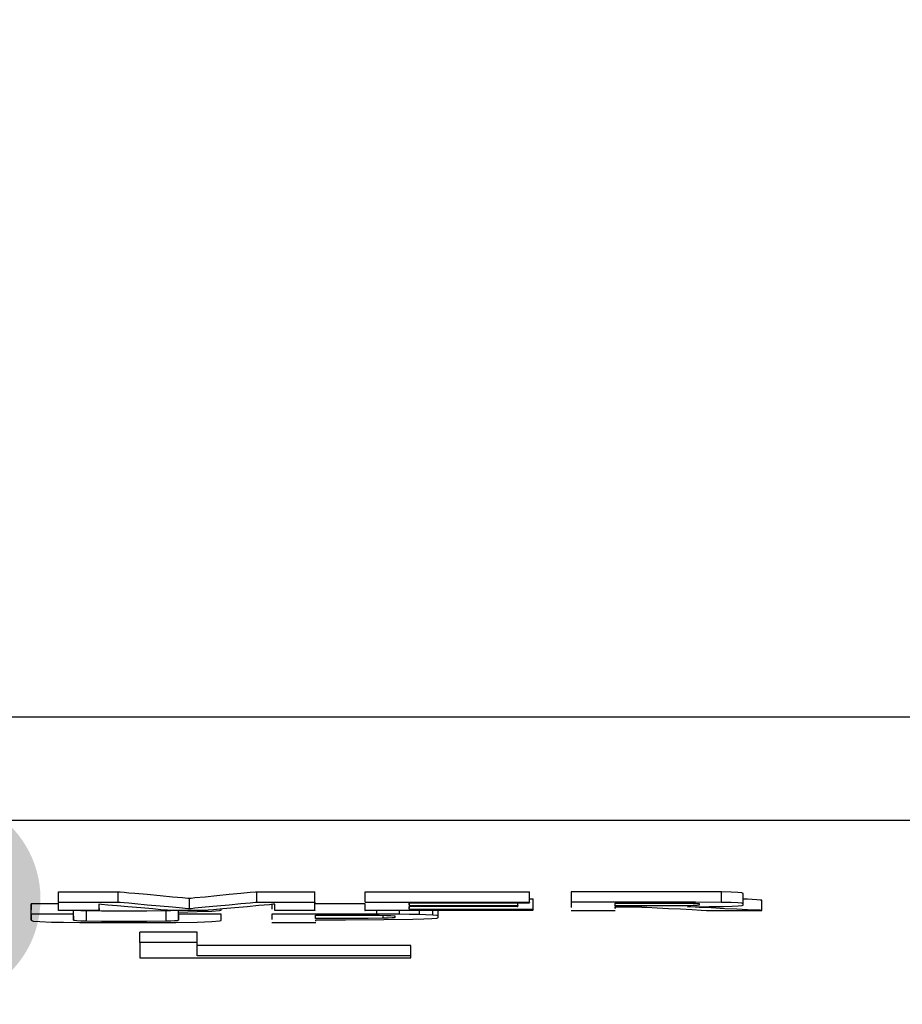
# Model space of a CAD drawing. Header units: millimetres. Extents: x 196 to 2027204, y -221452 to 153872.
# Tile 266 of 381: x 1217007 to 1217092, y -203282 to -203187. Entities that reach past the tile are written whole.
import ezdxf

# ---------------------------------------------------------------- set-up
doc = ezdxf.new("R2010")
doc.units = ezdxf.units.MM
doc.layers.get('Defpoints').update_dxf_attribs({"lineweight": 18})
for name, color, linetype, lineweight in [('00_Основной', 163, 'Continuous', 40), ('ТМ-размеры', 25, 'Continuous', 20), ('Эл.линия силовых сетей', 1, 'Continuous', 50)]:
    doc.layers.add(name, color=color, linetype=linetype, lineweight=lineweight)
doc.styles.add('SFINKS', font='SFINKS.shx', dxfattribs={"width": 0.7, "oblique": 15})
doc.styles.add('Times New Roman', font='times.ttf')
doc.dimstyles.new('кира-50', dxfattribs={"dimtxt": 150, "dimasz": 40, "dimexe": 15, "dimexo": 0, "dimgap": 20, "dimtad": 1, "dimdec": 0, "dimrnd": 5, "dimdsep": 46, "dimtxsty": 'SFINKS', "dimblk1": 'OBLIQUE', "dimblk2": 'OBLIQUE', "dimsah": 1, "dimcen": 2.5, "dimclrd": 252, "dimclre": 252, "dimclrt": 252, "dimadec": 0, "dimazin": 0, "dimtfac": 1, "dimtdec": 0, "dimtofl": 0, "dimtmove": 0, "dimatfit": 3, "dimldrblk": 'OBLIQUE', "dimfxl": 15, "dimtfill": 1, "dimtolj": 1, "dimtzin": 0, "dimlwd": 20, "dimlwe": 20, "dimarcsym": 0})

# ---------------------------------------------------------------- blocks, each defined once
blk = doc.blocks.new('_Oblique')
at = {"color": 0, "linetype": 'ByBlock', "lineweight": -2}
blk.add_line((-0.5, -0.5), (0.5, 0.5), dxfattribs=at)
blk = doc.blocks.new('*D85')
at = {"layer": 'Defpoints', "color": 0, "linetype": 'ByBlock', "lineweight": 50, "transparency": 16777216}
for p in [(1216957.713, -194978.271), (1216957.713, -203390.232), (1218392.047, -203390.232)]:
    blk.add_point(p, dxfattribs=at)
at = {"layer": 'ТМ-размеры', "color": 252, "linetype": 'ByBlock', "lineweight": 20, "transparency": 16777216}
for p, q in [((1216957.713, -194978.271), (1218407.047, -194978.271)), ((1218392.047, -194978.271), (1218392.047, -203390.232)), ((1216957.713, -203390.232), (1218407.047, -203390.232))]:
    blk.add_line(p, q, dxfattribs=at)
at = {"layer": 'ТМ-размеры', "color": 252, "linetype": 'ByBlock', "lineweight": 20, "transparency": 16777216, "xscale": 40, "yscale": 40, "zscale": 40}
for p, rotation in [((1218392.047, -194978.271), 90), ((1218392.047, -203390.232), 270)]:
    blk.add_blockref('_Oblique', p, dxfattribs=dict(at, rotation=rotation))
at = {"layer": 'ТМ-размеры', "color": 252, "linetype": 'ByBlock', "transparency": 16777216, "insert": (1218297.047, -199184.252), "char_height": 150, "attachment_point": 5, "rotation": 90, "style": 'SFINKS', "bg_fill": 3, "box_fill_scale": 1.1, "bg_fill_color": 256, "bg_fill_true_color": 13158600, "bg_fill_transparency": 0}
blk.add_mtext('\\A1;8410', dxfattribs=at)

msp = doc.modelspace()

# ---------------------------------------------------------------- hatches: boundary and pattern name
at = {"layer": '00_Основной', "lineweight": 25, "ltscale": 10}
msp.add_hatch(color=252, dxfattribs=at).paths.add_polyline_path([(1216999.021, -203271.715), (1216999.021, -203281.712), (1216999.705, -203281.688), (1217000.377, -203281.62), (1217001.035, -203281.508), (1217001.678, -203281.354), (1217002.304, -203281.16), (1217002.912, -203280.926), (1217003.499, -203280.654), (1217004.066, -203280.347), (1217004.61, -203280.004), (1217005.129, -203279.628), (1217005.623, -203279.221), (1217006.089, -203278.783), (1217006.527, -203278.317), (1217006.934, -203277.823), (1217007.31, -203277.304), (1217007.652, -203276.76), (1217007.96, -203276.194), (1217008.232, -203275.606), (1217008.465, -203274.998), (1217008.66, -203274.372), (1217008.814, -203273.729), (1217008.926, -203273.071), (1217008.994, -203272.399), (1217009.017, -203271.715), (1217008.994, -203271.031), (1217008.926, -203270.359), (1217008.814, -203269.701), (1217008.66, -203269.058), (1217008.465, -203268.433), (1217008.232, -203267.825), (1217007.96, -203267.237), (1217007.652, -203266.671), (1217007.31, -203266.128), (1217006.934, -203265.608), (1217006.527, -203265.115), (1217006.089, -203264.648), (1217005.623, -203264.211), (1217005.129, -203263.803), (1217004.61, -203263.428), (1217004.066, -203263.085), (1217003.499, -203262.778), (1217002.912, -203262.506), (1217002.304, -203262.272), (1217001.678, -203262.078), (1217001.035, -203261.924), (1217000.377, -203261.812), (1216999.705, -203261.744), (1216999.021, -203261.72), (1216998.336, -203261.744), (1216997.664, -203261.812), (1216997.006, -203261.924), (1216996.364, -203262.078), (1216995.738, -203262.272), (1216995.13, -203262.506), (1216994.542, -203262.778), (1216993.976, -203263.085), (1216993.432, -203263.428), (1216992.913, -203263.803), (1216992.419, -203264.211), (1216991.952, -203264.648), (1216991.515, -203265.115), (1216991.107, -203265.608), (1216990.732, -203266.128), (1216990.389, -203266.671), (1216990.082, -203267.237), (1216989.81, -203267.825), (1216989.576, -203268.433), (1216989.382, -203269.058), (1216989.228, -203269.701), (1216989.116, -203270.359), (1216989.047, -203271.031), (1216989.024, -203271.715), (1216989.047, -203272.399), (1216989.116, -203273.071), (1216989.228, -203273.729), (1216989.382, -203274.372), (1216989.576, -203274.998), (1216989.81, -203275.606), (1216990.082, -203276.194), (1216990.389, -203276.76), (1216990.732, -203277.304), (1216991.107, -203277.823), (1216991.515, -203278.317), (1216991.952, -203278.783), (1216992.419, -203279.221), (1216992.913, -203279.628), (1216993.432, -203280.004), (1216993.976, -203280.347), (1216994.542, -203280.654), (1216995.13, -203280.926), (1216995.738, -203281.16), (1216996.364, -203281.354), (1216997.006, -203281.508), (1216997.664, -203281.62), (1216998.336, -203281.688), (1216999.021, -203281.712)])

# ---------------------------------------------------------------- linework, layer by layer
at = {"layer": '00_Основной', "color": 252, "lineweight": 25, "ltscale": 10}
for p, q in [((1216796.61, -203254.172, 0.203), (1217118.808, -203254.172, 0.203)), ((1217118.808, -203264.16, 0.203), (1216796.61, -203264.16, 0.203)), ((1217010.761, -203272.02, 0.203), (1217010.761, -203271.02, 0.203)), ((1217016.505, -203272.02, 0.203), (1217016.505, -203271.02, 0.203)), ((1217023.377, -203272.644, 0.203), (1217023.377, -203271.641, 0.203)), ((1217029.854, -203272.02, 0.203), (1217029.854, -203271.02, 0.203)), ((1217035.441, -203272.02, 0.203), (1217035.441, -203271.02, 0.203)), ((1217040.282, -203271.036, 0.203), (1217040.282, -203271.02, 0.203)), ((1217040.282, -203272.02, 0.203), (1217040.282, -203271.02, 0.203)), ((1217056.128, -203271.712, 0.203), (1217056.493, -203271.712, 0.203)), ((1217056.141, -203272.02, 0.203), (1217056.141, -203271.02, 0.203)), ((1217056.493, -203272.711, 0.203), (1217056.493, -203271.712, 0.203)), ((1217060.161, -203271.02, 0.203), (1217060.161, -203272.02, 0.203)), ((1217074.625, -203272.052, 0.203), (1217074.625, -203271.048, 0.203)), ((1217076.717, -203272.192, 0.203), (1217076.717, -203271.188, 0.203)), ((1217078.509, -203272.827, 0.203), (1217078.509, -203271.824, 0.203)), ((1217008.121, -203273.18, 0.203), (1217008.121, -203272.175, 0.203)), ((1217010.761, -203272.827, 0.203), (1217010.761, -203272.052, 0.203)), ((1217012.213, -203273.18, 0.203), (1217012.213, -203272.827, 0.203)), ((1217014.681, -203272.827, 0.203), (1217014.681, -203272.22, 0.203)), ((1217022.317, -203273.18, 0.203), (1217022.317, -203272.827, 0.203)), ((1217031.293, -203272.175, 0.203), (1217031.293, -203272.711, 0.203)), ((1217031.589, -203272.827, 0.203), (1217031.589, -203272.22, 0.203)), ((1217035.441, -203272.827, 0.203), (1217035.441, -203272.052, 0.203)), ((1217040.282, -203272.035, 0.203), (1217040.282, -203272.02, 0.203)), ((1217040.282, -203272.827, 0.203), (1217040.282, -203272.515, 0.203)), ((1217041.425, -203273.18, 0.203), (1217041.425, -203272.827, 0.203)), ((1217043.598, -203273.191, 0.203), (1217043.598, -203272.827, 0.203)), ((1217044.542, -203272.331, 0.203), (1217044.542, -203272.136, 0.203)), ((1217044.542, -203272.7, 0.203), (1217044.542, -203272.461, 0.203)), ((1217045.53, -203273.219, 0.203), (1217045.53, -203272.827, 0.203)), ((1217046.814, -203273.276, 0.203), (1217046.814, -203272.827, 0.203)), ((1217047.322, -203273.348, 0.203), (1217047.322, -203272.827, 0.203)), ((1217055.013, -203272.388, 0.203), (1217054.997, -203272.404, 0.203)), ((1217055.013, -203272.347, 0.203), (1217055.013, -203272.136, 0.203)), ((1217055.013, -203272.388, 0.203), (1217055.013, -203272.404, 0.203)), ((1217056.141, -203272.052, 0.203), (1217056.141, -203272.064, 0.203)), ((1217056.141, -203272.052, 0.203), (1217056.141, -203272.064, 0.203)), ((1217060.161, -203272.02, 0.203), (1217060.161, -203272.543, 0.203)), ((1217060.161, -203272.827, 0.203), (1217064.397, -203272.827, 0.203)), ((1217064.397, -203272.388, 0.203), (1217064.397, -203272.12, 0.203)), ((1217064.397, -203272.388, 0.203), (1217064.397, -203272.629, 0.203)), ((1217064.397, -203272.629, 0.203), (1217064.397, -203272.488, 0.203)), ((1217064.397, -203272.488, 0.203), (1217066.921, -203272.488, 0.203)), ((1217008.121, -203273.771, 0.203), (1217008.121, -203273.18, 0.203)), ((1217012.213, -203273.392, 0.203), (1217012.213, -203273.771, 0.203)), ((1217013.457, -203273.871, 0.203), (1217013.457, -203272.868, 0.203)), ((1217021.117, -203273.871, 0.203), (1217021.117, -203272.868, 0.203)), ((1217026.409, -203273.18, 0.203), (1217022.317, -203273.18, 0.203)), ((1217022.317, -203273.18, 0.203), (1217022.317, -203273.771, 0.203)), ((1217022.317, -203273.771, 0.203), (1217022.317, -203273.18, 0.203)), ((1217031.293, -203273.18, 0.203), (1217031.293, -203273.699, 0.203)), ((1217035.497, -203273.603, 0.203), (1217035.497, -203273.292, 0.203)), ((1217035.537, -203273.843, 0.203), (1217035.537, -203273.716, 0.203)), ((1217042.017, -203273.577, 0.203), (1217042.017, -203273.304, 0.203)), ((1217047.322, -203273.431, 0.203), (1217047.322, -203273.348, 0.203)), ((1217047.322, -203273.504, 0.203), (1217047.322, -203273.431, 0.203)), ((1217031.293, -203273.984, 0.203), (1217035.537, -203273.984, 0.203)), ((1217018.593, -203275.916, 0.203), (1217018.593, -203274.915, 0.203)), ((1217024.124, -203275.916, 0.203), (1217024.124, -203274.915, 0.203)), ((1217044.697, -203277.2, 0.203), (1217044.697, -203276.199, 0.203))]:
    msp.add_line(p, q, dxfattribs=at)
at = {"layer": '00_Основной', "color": 252, "lineweight": 25, "ltscale": 10, "elevation": 0.203}
for points in [[(1217010.761, -203271.02), (1217010.761, -203271.02), (1217010.761, -203271.02), (1217010.761, -203271.02), (1217010.761, -203271.02), (1217010.772, -203271.02), (1217010.818, -203271.02), (1217010.916, -203271.02), (1217011.241, -203271.02), (1217012.102, -203271.02), (1217014.145, -203271.02), (1217015.925, -203271.02), (1217016.378, -203271.02), (1217016.474, -203271.02), (1217016.489, -203271.02), (1217016.489, -203271.02), (1217016.505, -203271.02), (1217016.505, -203271.02), (1217016.505, -203271.02)], [(1217016.505, -203271.02), (1217016.505, -203271.02), (1217016.505, -203271.02), (1217016.505, -203271.02), (1217016.517, -203271.02), (1217016.561, -203271.02), (1217016.685, -203271.036), (1217017.069, -203271.064), (1217017.533, -203271.12), (1217018.098, -203271.159), (1217019.281, -203271.272), (1217020.553, -203271.387), (1217021.737, -203271.499), (1217022.698, -203271.584), (1217023.221, -203271.628), (1217023.333, -203271.641), (1217023.361, -203271.641), (1217023.361, -203271.641), (1217023.377, -203271.641), (1217023.377, -203271.641)], [(1217023.377, -203271.641), (1217023.377, -203271.641), (1217023.377, -203271.641), (1217023.377, -203271.641), (1217023.389, -203271.641), (1217023.433, -203271.641), (1217023.545, -203271.628), (1217023.897, -203271.584), (1217024.885, -203271.499), (1217026.001, -203271.387), (1217027.185, -203271.272), (1217028.313, -203271.159), (1217029.217, -203271.076), (1217029.725, -203271.036), (1217029.826, -203271.02), (1217029.854, -203271.02), (1217029.854, -203271.02), (1217029.854, -203271.02), (1217029.854, -203271.02)], [(1217029.854, -203271.02), (1217029.854, -203271.02), (1217029.854, -203271.02), (1217029.854, -203271.02), (1217029.865, -203271.02), (1217029.882, -203271.02), (1217029.909, -203271.02), (1217030.009, -203271.02), (1217030.318, -203271.02), (1217031.164, -203271.02), (1217033.141, -203271.02), (1217034.877, -203271.02), (1217035.313, -203271.02), (1217035.413, -203271.02), (1217035.425, -203271.02), (1217035.441, -203271.02), (1217035.441, -203271.02), (1217035.441, -203271.02)], [(1217040.282, -203271.02), (1217040.282, -203271.02), (1217040.282, -203271.02), (1217040.282, -203271.02), (1217040.293, -203271.02), (1217040.309, -203271.02), (1217040.337, -203271.02), (1217040.393, -203271.02), (1217040.522, -203271.02), (1217040.762, -203271.02), (1217041.269, -203271.02), (1217042.257, -203271.02), (1217044.233, -203271.02), (1217048.209, -203271.02), (1217052.177, -203271.02), (1217056.141, -203271.02)], [(1217040.282, -203271.528), (1217040.282, -203271.427), (1217040.282, -203271.215), (1217040.282, -203271.188)], [(1217074.625, -203271.048), (1217072.129, -203271.02), (1217068.445, -203271.02), (1217062.294, -203271.02), (1217060.729, -203271.02), (1217060.317, -203271.02), (1217060.205, -203271.02), (1217060.161, -203271.02), (1217060.161, -203271.02)], [(1217076.717, -203271.316), (1217076.717, -203271.316), (1217076.717, -203271.316), (1217076.717, -203271.316), (1217076.717, -203271.316), (1217076.717, -203271.316), (1217076.717, -203271.316), (1217076.717, -203271.316), (1217076.717, -203271.316), (1217076.717, -203271.316), (1217076.717, -203271.316), (1217076.717, -203271.316), (1217076.717, -203271.316), (1217076.717, -203271.316), (1217076.717, -203271.316), (1217076.717, -203271.288), (1217076.717, -203271.259), (1217076.717, -203271.204), (1217076.717, -203271.188), (1217076.717, -203271.188), (1217076.717, -203271.188), (1217076.717, -203271.188), (1217076.717, -203271.188), (1217076.717, -203271.188), (1217076.717, -203271.188), (1217076.717, -203271.188), (1217076.59, -203271.132), (1217076.193, -203271.104), (1217075.545, -203271.076), (1217074.625, -203271.048)], [(1217078.509, -203271.824), (1217078.509, -203271.824), (1217078.509, -203271.824), (1217078.509, -203271.824), (1217078.509, -203271.824), (1217078.509, -203271.824), (1217078.493, -203271.824), (1217078.465, -203271.824), (1217078.354, -203271.824), (1217078.042, -203271.811), (1217077.137, -203271.752), (1217076.717, -203271.739)], [(1217010.761, -203272.175), (1217010.169, -203272.175), (1217009.065, -203272.175), (1217008.289, -203272.175), (1217008.149, -203272.175), (1217008.121, -203272.175), (1217008.121, -203272.175), (1217008.121, -203272.175), (1217008.121, -203272.175)], [(1217008.121, -203272.175), (1217008.121, -203272.175), (1217008.121, -203272.175), (1217008.121, -203272.175), (1217008.121, -203272.175), (1217008.121, -203272.175), (1217008.121, -203272.175), (1217008.121, -203272.175), (1217008.121, -203272.175), (1217008.121, -203272.22), (1217008.121, -203272.304), (1217008.121, -203272.415), (1217008.121, -203272.543), (1217008.121, -203272.656), (1217008.121, -203272.74), (1217008.121, -203272.768)], [(1217010.761, -203272.827), (1217010.761, -203272.827), (1217010.761, -203272.827), (1217010.761, -203272.827), (1217010.761, -203272.827), (1217010.761, -203272.827), (1217010.761, -203272.796), (1217010.761, -203272.755), (1217010.761, -203272.7), (1217010.761, -203272.644), (1217010.761, -203272.499), (1217010.761, -203272.347), (1217010.761, -203272.203), (1217010.761, -203272.092), (1217010.761, -203272.035), (1217010.761, -203272.02), (1217010.761, -203272.02), (1217010.761, -203272.02), (1217010.761, -203272.02), (1217010.761, -203272.02)], [(1217010.761, -203272.02), (1217010.761, -203272.02), (1217010.761, -203272.02), (1217010.761, -203272.02), (1217010.761, -203272.02), (1217010.772, -203272.02), (1217010.818, -203272.02), (1217010.916, -203272.02), (1217011.241, -203272.02), (1217012.102, -203272.02), (1217014.145, -203272.02), (1217015.925, -203272.02), (1217016.378, -203272.02), (1217016.474, -203272.02), (1217016.489, -203272.02), (1217016.489, -203272.02), (1217016.505, -203272.02), (1217016.505, -203272.02), (1217016.505, -203272.02)], [(1217014.681, -203272.827), (1217014.669, -203272.827), (1217014.642, -203272.827), (1217014.57, -203272.827), (1217014.345, -203272.827), (1217013.753, -203272.827), (1217012.368, -203272.827), (1217011.154, -203272.827), (1217010.844, -203272.827), (1217010.772, -203272.827), (1217010.761, -203272.827), (1217010.761, -203272.827), (1217010.761, -203272.827), (1217010.761, -203272.827)], [(1217013.457, -203272.868), (1217012.917, -203272.855), (1217012.525, -203272.827), (1217012.497, -203272.827)], [(1217021.441, -203272.827), (1217021.441, -203272.827), (1217021.429, -203272.827), (1217021.429, -203272.827), (1217021.414, -203272.827), (1217021.373, -203272.827), (1217021.246, -203272.812), (1217020.877, -203272.784), (1217019.849, -203272.683), (1217018.678, -203272.587), (1217017.433, -203272.472), (1217016.389, -203272.375), (1217015.501, -203272.304), (1217014.882, -203272.247), (1217014.653, -203272.22)], [(1217014.653, -203272.22), (1217014.653, -203272.247), (1217014.653, -203272.304), (1217014.653, -203272.375), (1217014.653, -203272.472), (1217014.653, -203272.572), (1217014.669, -203272.683), (1217014.669, -203272.768), (1217014.681, -203272.812), (1217014.681, -203272.827), (1217014.681, -203272.827), (1217014.681, -203272.827), (1217014.681, -203272.827), (1217014.681, -203272.827), (1217014.681, -203272.827), (1217014.681, -203272.827)], [(1217016.505, -203272.02), (1217016.505, -203272.02), (1217016.505, -203272.02), (1217016.505, -203272.02), (1217016.517, -203272.02), (1217016.561, -203272.02), (1217016.685, -203272.035), (1217017.069, -203272.064), (1217017.533, -203272.107), (1217018.098, -203272.163), (1217019.281, -203272.275), (1217020.553, -203272.388), (1217021.737, -203272.488), (1217022.698, -203272.572), (1217023.221, -203272.629), (1217023.333, -203272.644), (1217023.361, -203272.644), (1217023.361, -203272.644), (1217023.377, -203272.644), (1217023.377, -203272.644)], [(1217022.021, -203272.827), (1217021.937, -203272.84), (1217021.584, -203272.855), (1217021.117, -203272.868)], [(1217025.042, -203272.827), (1217025.025, -203272.827), (1217025.025, -203272.827), (1217025.025, -203272.827), (1217025.025, -203272.827), (1217025.025, -203272.827), (1217024.996, -203272.827), (1217024.929, -203272.827), (1217024.73, -203272.827), (1217024.194, -203272.827), (1217022.909, -203272.827), (1217021.793, -203272.827), (1217021.513, -203272.827), (1217021.457, -203272.827), (1217021.441, -203272.827), (1217021.441, -203272.827), (1217021.441, -203272.827), (1217021.441, -203272.827)], [(1217022.317, -203272.979), (1217024.109, -203272.94), (1217025.521, -203272.896), (1217026.269, -203272.827), (1217026.409, -203272.784), (1217026.409, -203272.768), (1217026.409, -203272.7)], [(1217023.377, -203272.644), (1217023.377, -203272.644), (1217023.377, -203272.644), (1217023.377, -203272.644), (1217023.389, -203272.644), (1217023.433, -203272.629), (1217023.545, -203272.629), (1217023.897, -203272.587), (1217024.885, -203272.488), (1217026.001, -203272.388), (1217027.185, -203272.275), (1217028.313, -203272.163), (1217029.217, -203272.079), (1217029.725, -203272.035), (1217029.826, -203272.02), (1217029.854, -203272.02), (1217029.854, -203272.02), (1217029.854, -203272.02), (1217029.854, -203272.02)], [(1217031.601, -203272.22), (1217031.601, -203272.22), (1217031.601, -203272.22), (1217031.601, -203272.22), (1217031.589, -203272.22), (1217031.545, -203272.231), (1217031.417, -203272.231), (1217031.066, -203272.275), (1217030.065, -203272.36), (1217028.934, -203272.472), (1217027.737, -203272.587), (1217026.592, -203272.683), (1217025.677, -203272.768), (1217025.169, -203272.812), (1217025.069, -203272.827), (1217025.042, -203272.827), (1217025.042, -203272.827), (1217025.042, -203272.827)], [(1217029.854, -203272.02), (1217029.854, -203272.02), (1217029.854, -203272.02), (1217029.854, -203272.02), (1217029.865, -203272.02), (1217029.882, -203272.02), (1217029.909, -203272.02), (1217030.009, -203272.02), (1217030.318, -203272.02), (1217031.164, -203272.02), (1217033.141, -203272.02), (1217034.877, -203272.02), (1217035.313, -203272.02), (1217035.413, -203272.02), (1217035.425, -203272.02), (1217035.441, -203272.02), (1217035.441, -203272.02), (1217035.441, -203272.02)], [(1217031.589, -203272.827), (1217031.589, -203272.827), (1217031.589, -203272.827), (1217031.589, -203272.827), (1217031.589, -203272.827), (1217031.589, -203272.827), (1217031.601, -203272.812), (1217031.601, -203272.784), (1217031.601, -203272.683), (1217031.601, -203272.587), (1217031.601, -203272.472), (1217031.601, -203272.36), (1217031.601, -203272.288), (1217031.601, -203272.231), (1217031.601, -203272.22), (1217031.601, -203272.22), (1217031.601, -203272.22), (1217031.601, -203272.22)], [(1217035.441, -203272.827), (1217035.441, -203272.827), (1217035.425, -203272.827), (1217035.425, -203272.827), (1217035.425, -203272.827), (1217035.398, -203272.827), (1217035.329, -203272.827), (1217035.117, -203272.827), (1217034.537, -203272.827), (1217033.17, -203272.827), (1217031.982, -203272.827), (1217031.685, -203272.827), (1217031.617, -203272.827), (1217031.601, -203272.827), (1217031.601, -203272.827), (1217031.589, -203272.827), (1217031.589, -203272.827)], [(1217035.441, -203272.02), (1217035.441, -203272.02), (1217035.441, -203272.02), (1217035.441, -203272.02), (1217035.441, -203272.02), (1217035.441, -203272.02), (1217035.441, -203272.035), (1217035.441, -203272.079), (1217035.425, -203272.136), (1217035.425, -203272.203), (1217035.425, -203272.347), (1217035.425, -203272.488), (1217035.425, -203272.629), (1217035.425, -203272.74), (1217035.441, -203272.812), (1217035.441, -203272.827), (1217035.441, -203272.827), (1217035.441, -203272.827), (1217035.441, -203272.827)], [(1217040.282, -203272.175), (1217039.026, -203272.175), (1217035.425, -203272.175)], [(1217040.282, -203272.827), (1217040.265, -203272.827), (1217040.265, -203272.827), (1217040.265, -203272.827), (1217040.265, -203272.827), (1217040.265, -203272.827), (1217040.282, -203272.827), (1217040.282, -203272.827), (1217040.282, -203272.827), (1217040.282, -203272.812), (1217040.282, -203272.796), (1217040.282, -203272.768), (1217040.282, -203272.728), (1217040.282, -203272.629), (1217040.282, -203272.415), (1217040.282, -203272.22), (1217040.282, -203272.192)], [(1217040.282, -203272.02), (1217040.282, -203272.02), (1217040.282, -203272.02), (1217040.282, -203272.02), (1217040.293, -203272.02), (1217040.309, -203272.02), (1217040.337, -203272.02), (1217040.393, -203272.02), (1217040.522, -203272.02), (1217040.762, -203272.02), (1217041.269, -203272.02), (1217042.257, -203272.02), (1217044.233, -203272.02), (1217048.209, -203272.02), (1217052.177, -203272.02), (1217056.141, -203272.02)], [(1217056.481, -203272.827), (1217056.481, -203272.827), (1217056.481, -203272.827), (1217056.481, -203272.827), (1217056.466, -203272.827), (1217056.466, -203272.827), (1217056.453, -203272.827), (1217056.438, -203272.827), (1217056.366, -203272.827), (1217056.241, -203272.827), (1217055.985, -203272.827), (1217055.476, -203272.827), (1217054.461, -203272.827), (1217052.446, -203272.827), (1217048.382, -203272.827), (1217044.329, -203272.827), (1217040.282, -203272.827)], [(1217056.128, -203272.136), (1217055.929, -203272.136), (1217055.773, -203272.136), (1217055.494, -203272.136), (1217054.985, -203272.136), (1217054.097, -203272.136), (1217052.485, -203272.136), (1217049.622, -203272.136), (1217047.082, -203272.136), (1217044.514, -203272.136)], [(1217044.514, -203272.136), (1217044.529, -203272.136), (1217044.529, -203272.148), (1217044.529, -203272.148), (1217044.529, -203272.175), (1217044.529, -203272.203), (1217044.529, -203272.26), (1217044.529, -203272.331)], [(1217044.529, -203272.347), (1217044.713, -203272.347), (1217044.854, -203272.347), (1217045.105, -203272.347), (1217045.558, -203272.347), (1217046.377, -203272.347), (1217047.817, -203272.347), (1217050.397, -203272.347), (1217052.697, -203272.347), (1217055.013, -203272.347)], [(1217055.013, -203272.461), (1217054.997, -203272.461), (1217054.997, -203272.461), (1217054.997, -203272.461), (1217054.997, -203272.461), (1217054.985, -203272.461), (1217054.969, -203272.461), (1217054.929, -203272.461), (1217054.842, -203272.461), (1217054.689, -203272.461), (1217054.349, -203272.461), (1217053.701, -203272.461), (1217052.389, -203272.461), (1217049.761, -203272.461), (1217044.529, -203272.461)], [(1217044.529, -203272.461), (1217044.529, -203272.6), (1217044.529, -203272.6)], [(1217044.529, -203272.711), (1217044.741, -203272.711), (1217044.893, -203272.711), (1217045.189, -203272.711), (1217045.713, -203272.711), (1217046.629, -203272.711), (1217048.281, -203272.711), (1217051.229, -203272.711), (1217053.857, -203272.711), (1217056.493, -203272.711)], [(1217054.997, -203272.415), (1217054.985, -203272.443), (1217054.997, -203272.443)], [(1217055.013, -203272.347), (1217055.013, -203272.36), (1217055.013, -203272.36), (1217055.013, -203272.375), (1217055.013, -203272.388)], [(1217056.141, -203272.02), (1217056.141, -203272.02), (1217056.141, -203272.035), (1217056.141, -203272.035), (1217056.141, -203272.052)], [(1217056.481, -203272.784), (1217056.466, -203272.796), (1217056.481, -203272.796)], [(1217056.493, -203272.711), (1217056.481, -203272.711), (1217056.481, -203272.728), (1217056.481, -203272.74), (1217056.481, -203272.74)], [(1217074.625, -203272.052), (1217072.129, -203272.02), (1217068.445, -203272.02), (1217062.534, -203272.02), (1217060.909, -203272.02), (1217060.43, -203272.02), (1217060.161, -203272.02)], [(1217064.397, -203272.12), (1217064.397, -203272.12), (1217064.397, -203272.12), (1217064.397, -203272.12), (1217064.437, -203272.12), (1217064.553, -203272.12), (1217065.201, -203272.12), (1217066.485, -203272.12), (1217067.781, -203272.12), (1217068.49, -203272.12), (1217068.913, -203272.12), (1217069.674, -203272.12), (1217070.789, -203272.136), (1217071.577, -203272.136), (1217072.114, -203272.136), (1217072.325, -203272.148), (1217072.425, -203272.163), (1217072.469, -203272.163), (1217072.469, -203272.192), (1217072.469, -203272.192), (1217072.469, -203272.22), (1217072.469, -203272.26), (1217072.469, -203272.304), (1217072.441, -203272.331), (1217072.297, -203272.347), (1217071.905, -203272.36), (1217071.338, -203272.375), (1217070.789, -203272.375), (1217070.041, -203272.388), (1217069.365, -203272.388), (1217068.713, -203272.388), (1217068.349, -203272.388), (1217067.869, -203272.388), (1217066.626, -203272.388), (1217065.173, -203272.388), (1217064.494, -203272.388), (1217064.426, -203272.388), (1217064.397, -203272.388), (1217064.397, -203272.388), (1217064.397, -203272.388), (1217064.397, -203272.388), (1217064.397, -203272.388), (1217064.397, -203272.388), (1217064.397, -203272.388), (1217064.397, -203272.388), (1217064.397, -203272.388)], [(1217066.921, -203272.488), (1217066.921, -203272.488), (1217066.921, -203272.488), (1217066.921, -203272.488), (1217066.921, -203272.488), (1217066.937, -203272.488), (1217066.949, -203272.499), (1217066.977, -203272.499), (1217067.093, -203272.499), (1217067.446, -203272.515), (1217068.418, -203272.572), (1217069.517, -203272.629), (1217070.69, -203272.683), (1217071.789, -203272.74), (1217072.681, -203272.796), (1217073.173, -203272.827), (1217073.273, -203272.827), (1217073.302, -203272.827), (1217073.302, -203272.827), (1217073.302, -203272.827), (1217073.302, -203272.827), (1217073.302, -203272.827), (1217073.302, -203272.827)], [(1217071.353, -203272.472), (1217073.429, -203272.461), (1217074.826, -203272.443)], [(1217078.509, -203272.827), (1217078.509, -203272.827), (1217078.509, -203272.827), (1217078.509, -203272.827), (1217078.509, -203272.827), (1217078.509, -203272.827), (1217078.493, -203272.827), (1217078.465, -203272.827), (1217078.354, -203272.812), (1217078.042, -203272.796), (1217077.137, -203272.755), (1217076.093, -203272.711), (1217074.937, -203272.656), (1217073.625, -203272.587), (1217072.469, -203272.528), (1217071.665, -203272.488), (1217071.381, -203272.488), (1217071.353, -203272.472), (1217071.353, -203272.472), (1217071.353, -203272.472)], [(1217073.302, -203272.827), (1217075.909, -203272.827), (1217078.297, -203272.827), (1217078.493, -203272.827), (1217078.509, -203272.827), (1217078.509, -203272.827), (1217078.509, -203272.827)], [(1217074.826, -203272.443), (1217075.641, -203272.415), (1217076.237, -203272.388), (1217076.618, -203272.347), (1217076.701, -203272.331), (1217076.717, -203272.331), (1217076.717, -203272.319), (1217076.717, -203272.319), (1217076.717, -203272.319), (1217076.717, -203272.319), (1217076.717, -203272.319), (1217076.717, -203272.319), (1217076.717, -203272.319), (1217076.717, -203272.319), (1217076.717, -203272.319), (1217076.717, -203272.319), (1217076.717, -203272.319), (1217076.717, -203272.319), (1217076.717, -203272.319), (1217076.717, -203272.319), (1217076.717, -203272.319), (1217076.717, -203272.319), (1217076.717, -203272.304), (1217076.717, -203272.288), (1217076.717, -203272.247), (1217076.717, -203272.203), (1217076.717, -203272.192), (1217076.717, -203272.192), (1217076.717, -203272.192), (1217076.717, -203272.192), (1217076.717, -203272.192), (1217076.717, -203272.192), (1217076.717, -203272.192), (1217076.717, -203272.192), (1217076.59, -203272.136), (1217076.193, -203272.107), (1217075.545, -203272.064), (1217074.625, -203272.052)], [(1217008.121, -203273.18), (1217008.121, -203273.18), (1217008.121, -203273.18), (1217008.121, -203273.18), (1217008.121, -203273.18), (1217008.121, -203273.18), (1217008.121, -203273.18), (1217008.121, -203273.18), (1217008.121, -203273.18), (1217008.121, -203273.219), (1217008.121, -203273.304), (1217008.121, -203273.42), (1217008.121, -203273.544), (1217008.121, -203273.659), (1217008.121, -203273.744), (1217008.121, -203273.771), (1217008.317, -203273.843), (1217008.941, -203273.884)], [(1217012.213, -203273.18), (1217012.213, -203273.18), (1217012.213, -203273.18), (1217012.213, -203273.18), (1217012.185, -203273.18), (1217012.045, -203273.18), (1217011.269, -203273.18), (1217010.169, -203273.18), (1217009.065, -203273.18), (1217008.289, -203273.18), (1217008.149, -203273.18), (1217008.121, -203273.18), (1217008.121, -203273.18), (1217008.121, -203273.18)], [(1217013.457, -203273.871), (1217012.917, -203273.856), (1217012.525, -203273.827), (1217012.285, -203273.799), (1217012.229, -203273.783), (1217012.229, -203273.771), (1217012.229, -203273.771), (1217012.229, -203273.771), (1217012.213, -203273.771), (1217012.213, -203273.771), (1217012.213, -203273.771), (1217012.213, -203273.771), (1217012.213, -203273.771), (1217012.213, -203273.771), (1217012.213, -203273.771), (1217012.213, -203273.771), (1217012.213, -203273.771), (1217012.213, -203273.771), (1217012.213, -203273.771), (1217012.213, -203273.771), (1217012.213, -203273.756), (1217012.213, -203273.744), (1217012.213, -203273.672), (1217012.213, -203273.588), (1217012.213, -203273.504), (1217012.213, -203273.392), (1217012.213, -203273.292), (1217012.213, -203273.219), (1217012.213, -203273.18), (1217012.213, -203273.18), (1217012.213, -203273.18), (1217012.213, -203273.18), (1217012.213, -203273.18), (1217012.213, -203273.18), (1217012.213, -203273.18)], [(1217021.117, -203272.868), (1217019.269, -203272.883), (1217016.741, -203272.896), (1217014.882, -203272.883), (1217013.457, -203272.868)], [(1217014.062, -203273.995), (1217016.378, -203273.995), (1217017.025, -203273.995), (1217019.397, -203273.995), (1217022.062, -203273.984), (1217024.109, -203273.939), (1217025.521, -203273.9), (1217026.269, -203273.827), (1217026.409, -203273.783), (1217026.409, -203273.688), (1217026.409, -203273.304), (1217026.409, -203273.208), (1217026.409, -203273.191), (1217026.409, -203273.18), (1217026.409, -203273.18), (1217026.409, -203273.18), (1217026.409, -203273.18)], [(1217022.317, -203273.771), (1217022.217, -203273.812), (1217021.937, -203273.827), (1217021.584, -203273.856), (1217021.117, -203273.871)], [(1217041.425, -203273.18), (1217039.026, -203273.18), (1217031.293, -203273.18)], [(1217035.497, -203273.292), (1217037.149, -203273.292), (1217038.784, -203273.292), (1217040.237, -203273.292)], [(1217042.017, -203273.577), (1217040.577, -203273.603), (1217038.856, -203273.603), (1217035.497, -203273.603)], [(1217035.537, -203273.716), (1217035.537, -203273.716), (1217035.537, -203273.716), (1217035.537, -203273.716), (1217035.537, -203273.716), (1217035.553, -203273.716), (1217035.665, -203273.716), (1217038.405, -203273.716), (1217042.101, -203273.699), (1217044.881, -203273.672)], [(1217040.237, -203273.292), (1217040.957, -203273.292), (1217041.649, -203273.292)], [(1217043.598, -203273.191), (1217042.353, -203273.191), (1217041.425, -203273.18)], [(1217041.649, -203273.292), (1217042.369, -203273.304), (1217042.776, -203273.319)], [(1217042.776, -203273.319), (1217043.09, -203273.348), (1217043.145, -203273.348), (1217043.158, -203273.363), (1217043.158, -203273.363), (1217043.158, -203273.363), (1217043.158, -203273.363), (1217043.158, -203273.363), (1217043.158, -203273.363), (1217043.158, -203273.363), (1217043.158, -203273.363), (1217043.158, -203273.363), (1217043.158, -203273.363), (1217043.158, -203273.363), (1217043.158, -203273.363), (1217043.158, -203273.363), (1217043.158, -203273.363), (1217043.158, -203273.363), (1217043.158, -203273.376), (1217043.158, -203273.392), (1217043.158, -203273.431), (1217043.158, -203273.476), (1217043.158, -203273.487), (1217043.158, -203273.504), (1217043.09, -203273.531), (1217042.877, -203273.544), (1217042.51, -203273.56), (1217042.017, -203273.577)], [(1217045.53, -203273.219), (1217044.557, -203273.208), (1217043.598, -203273.191)], [(1217044.881, -203273.672), (1217045.953, -203273.644), (1217046.713, -203273.603), (1217047.209, -203273.56), (1217047.309, -203273.531), (1217047.322, -203273.516), (1217047.322, -203273.516), (1217047.322, -203273.516), (1217047.322, -203273.516), (1217047.322, -203273.516), (1217047.322, -203273.516), (1217047.322, -203273.516), (1217047.322, -203273.516)], [(1217046.814, -203273.276), (1217046.149, -203273.237), (1217045.53, -203273.219)], [(1217047.322, -203273.431), (1217047.322, -203273.392), (1217047.322, -203273.363), (1217047.322, -203273.348), (1217047.193, -203273.304), (1217046.814, -203273.276)], [(1217008.941, -203273.884), (1217010.07, -203273.939), (1217011.241, -203273.967)], [(1217011.241, -203273.967), (1217012.805, -203273.984), (1217014.062, -203273.995)], [(1217021.117, -203273.871), (1217019.269, -203273.884), (1217016.741, -203273.884), (1217014.882, -203273.884), (1217013.457, -203273.871)], [(1217024.124, -203274.915), (1217021.017, -203274.915), (1217018.593, -203274.915)], [(1217018.593, -203275.916), (1217018.593, -203276.736), (1217018.593, -203277.384)], [(1217024.124, -203275.916), (1217021.017, -203275.916), (1217018.593, -203275.916)], [(1217024.124, -203277.2), (1217024.124, -203276.479), (1217024.124, -203275.916)], [(1217044.697, -203276.199), (1217033.17, -203276.199), (1217024.124, -203276.199)], [(1217018.593, -203277.384), (1217033.209, -203277.384), (1217044.697, -203277.384)], [(1217044.697, -203277.2), (1217033.17, -203277.2), (1217024.124, -203277.2)], [(1217044.697, -203277.384), (1217044.697, -203277.284), (1217044.697, -203277.2)]]:
    msp.add_lwpolyline(points, dxfattribs=at)
msp.add_lwpolyline([(1217040.282, -203271.824), (1217040.265, -203271.824), (1217040.265, -203271.824), (1217040.265, -203271.824), (1217040.265, -203271.824), (1217040.265, -203271.824)], close=True, dxfattribs=at)

# ---------------------------------------------------------------- next in the draw order: dimensions: what is measured, and where the dimension line sits
at = {"layer": 'ТМ-размеры', "color": 3, "linetype": 'ByBlock'}
dim = msp.add_linear_dim(base=(1218392.047, -203390.232, 0.203), p1=(1216957.713, -194978.271, 0.203), p2=(1216957.713, -203390.232, 0.203), angle=90, dimstyle='кира-50', dxfattribs=at)
dim.commit()
dim.dimension.update_dxf_attribs({"geometry": '*D85', "text_midpoint": (1218297.047, -199184.252, 0.203)})

# ---------------------------------------------------------------- next in the draw order: texts
at = {"layer": 'Эл.линия силовых сетей', "color": 1, "lineweight": 20, "ltscale": 200, "insert": (1141695.24, -202736.661, 0.419), "char_height": 300, "attachment_point": 1, "rotation": 359.89766, "style": 'Times New Roman', "bg_fill": 3, "box_fill_scale": 1, "bg_fill_color": 256, "bg_fill_transparency": 0}
msp.add_mtext_dynamic_manual_height_columns('\\pi16.00321;{\\L\\C0;5ДСП-36Вт-IP54\\P\\pi1335.61388;\\l2,6}', width=3198.33663, gutter_width=1250, heights=[0], dxfattribs=at)

doc.saveas('drawing.dxf')
